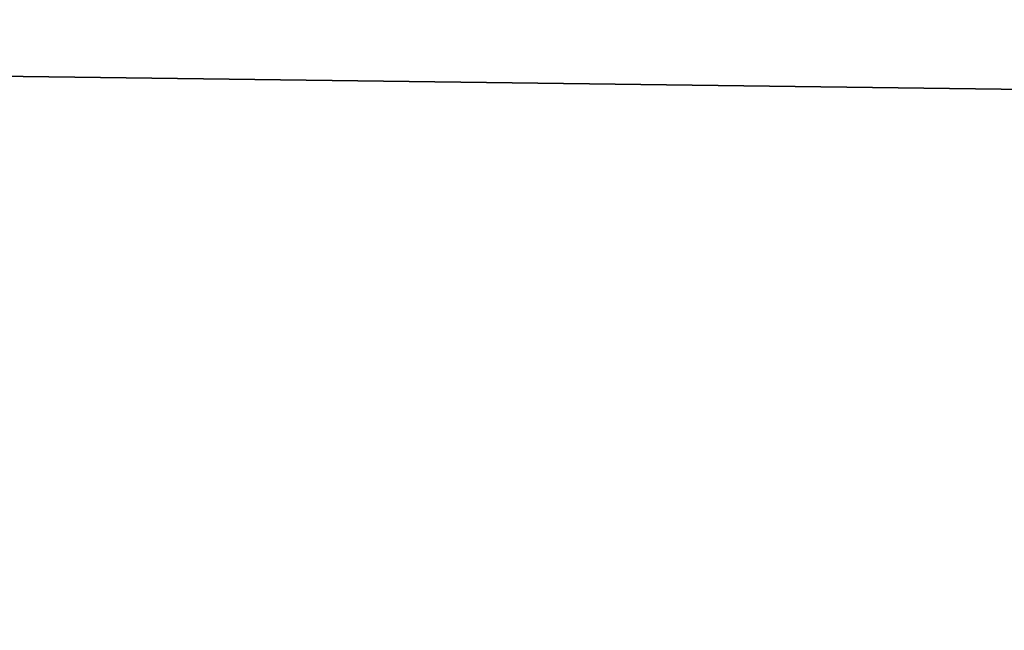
# Model space of a CAD drawing. Header units: millimetres. Extents: x -522 to 188, y -54 to 63.
# Tile 613 of 656: x -3.792377 to -3.790831, y -36.799042 to -36.798085. Entities that reach past the tile are written whole.
import ezdxf

# ---------------------------------------------------------------- set-up
doc = ezdxf.new("R2010")
doc.units = ezdxf.units.MM
doc.header["$LTSCALE"] = 65.185185
for name, color, linetype in [('1', 7, 'CONTINUOUS'), ('2', 7, 'CONTINUOUS'), ('8', 7, 'CONTINUOUS'), ('9', 7, 'CONTINUOUS')]:
    doc.layers.add(name, color=color, linetype=linetype)

msp = doc.modelspace()

# ---------------------------------------------------------------- linework, layer by layer
at = {"layer": '1', "color": 7, "linetype": 'CONTINUOUS'}
for points in [[(-4.178775, -36.8, -12.3100676), (-3.3646476, 23, -12.5570357), (-3.3647088, -36.8, -12.5570172), (-4.178775, -36.8, -12.3100676)], [(-4.178713, 23, -12.3100917), (-3.3646476, 23, -12.5570357), (-4.178775, -36.8, -12.3100676), (-4.178713, 23, -12.3100917)]]:
    msp.add_3dface(points, dxfattribs=at)
at = {"layer": '2', "color": 7, "linetype": 'CONTINUOUS'}
for points in [[(-3.3647088, -36.8, 12.5570172), (-4.178713, 23, 12.3100917), (-4.178775, -36.8, 12.3100676), (-3.3647088, -36.8, 12.5570172)], [(-3.3646476, 23, 12.5570357), (-4.178713, 23, 12.3100917), (-3.3647088, -36.8, 12.5570172), (-3.3646476, 23, 12.5570357)]]:
    msp.add_3dface(points, dxfattribs=at)
at = {"layer": '8', "color": 3, "linetype": 'CONTINUOUS'}
for points in [[(-3.5424354, -36.7927089, -10.4356782), (-3.998883, -36.8, -10.1399671), (-4.2173768, -36.7927089, -10.1816483), (-3.5424354, -36.7927089, -10.4356782)], [(-3.6503799, -36.8, -10.2705676), (-3.998883, -36.8, -10.1399671), (-3.5424354, -36.7927089, -10.4356782), (-3.6503799, -36.8, -10.2705676)]]:
    msp.add_3dface(points, dxfattribs=at)
at = {"layer": '9', "color": 3, "linetype": 'CONTINUOUS'}
for points in [[(-3.9988822, -36.8, 10.1399675), (-3.650379, -36.8, 10.2705679), (-4.2173768, -36.7927089, 10.1816483), (-3.9988822, -36.8, 10.1399675)], [(-4.2173768, -36.7927089, 10.1816483), (-3.650379, -36.8, 10.2705679), (-3.5424354, -36.7927089, 10.4356782), (-4.2173768, -36.7927089, 10.1816483)]]:
    msp.add_3dface(points, dxfattribs=at)

doc.saveas('drawing.dxf')
